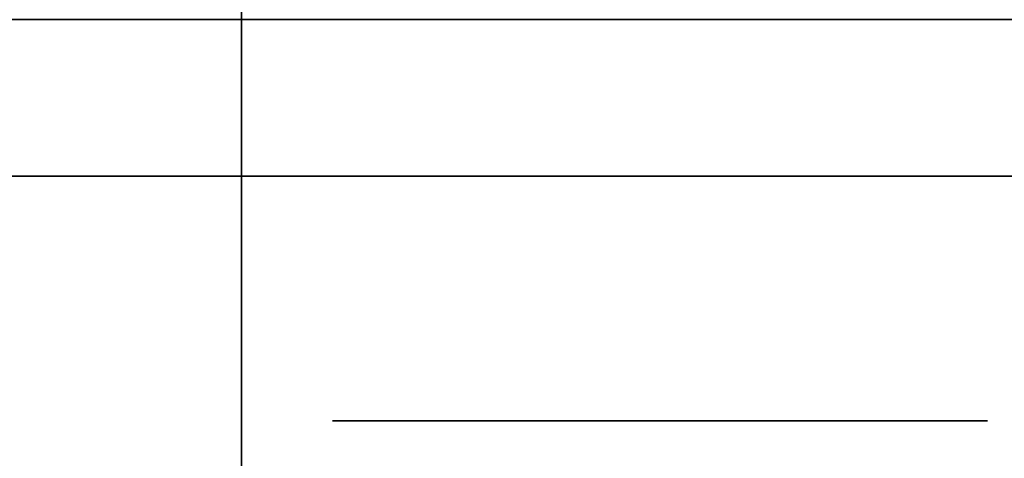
# Model space of a CAD drawing. Extents: x -1299 to -1246.9, y 2743.7 to 2747.9.
# Tile 508 of 656: x -1252.9533 to -1252.9131, y 2746.8124 to 2746.8303. Entities that reach past the tile are written whole.
import ezdxf

# ---------------------------------------------------------------- set-up
doc = ezdxf.new("R2010")
doc.units = 0
doc.header["$LTSCALE"] = 150
doc.header["$MEASUREMENT"] = 0
doc.layers.add('3DFACE_BOLT', color=7, linetype='CONTINUOUS')
doc.layers.add('3DFACE_SHAPE', color=7, linetype='CONTINUOUS')

msp = doc.modelspace()

# ---------------------------------------------------------------- linework, layer by layer
at = {"layer": '3DFACE_BOLT', "color": 1}
for points, invisible_edges in [([(-1252.934727, 2746.823949, 0.135528), (-1252.935119, 2746.823949, 0.138), (-1252.934727, 2746.873949, 0.135528)], 14), ([(-1252.934727, 2746.873949, 0.135528), (-1252.935119, 2746.823949, 0.138), (-1252.935119, 2746.873949, 0.138)], 3), ([(-1252.935119, 2746.823949, 0.138), (-1252.934727, 2746.823949, 0.140472), (-1252.935119, 2746.873949, 0.138)], 14), ([(-1252.935119, 2746.873949, 0.138), (-1252.934727, 2746.823949, 0.140472), (-1252.934727, 2746.873949, 0.140472)], 3), ([(-1252.934727, 2746.823949, 0.065528), (-1252.935119, 2746.823949, 0.068), (-1252.934727, 2746.873949, 0.065528)], 14), ([(-1252.934727, 2746.873949, 0.065528), (-1252.935119, 2746.823949, 0.068), (-1252.935119, 2746.873949, 0.068)], 3), ([(-1252.935119, 2746.823949, 0.068), (-1252.934727, 2746.823949, 0.070472), (-1252.935119, 2746.873949, 0.068)], 14), ([(-1252.935119, 2746.873949, 0.068), (-1252.934727, 2746.823949, 0.070472), (-1252.934727, 2746.873949, 0.070472)], 3), ([(-1252.933591, 2746.823949, 0.133298), (-1252.934727, 2746.823949, 0.135528), (-1252.933591, 2746.873949, 0.133298)], 14), ([(-1252.933591, 2746.873949, 0.133298), (-1252.934727, 2746.823949, 0.135528), (-1252.934727, 2746.873949, 0.135528)], 3), ([(-1252.934727, 2746.823949, 0.140472), (-1252.933591, 2746.823949, 0.142702), (-1252.934727, 2746.873949, 0.140472)], 14), ([(-1252.934727, 2746.873949, 0.140472), (-1252.933591, 2746.823949, 0.142702), (-1252.933591, 2746.873949, 0.142702)], 3), ([(-1252.933591, 2746.823949, 0.063298), (-1252.934727, 2746.823949, 0.065528), (-1252.933591, 2746.873949, 0.063298)], 14), ([(-1252.933591, 2746.873949, 0.063298), (-1252.934727, 2746.823949, 0.065528), (-1252.934727, 2746.873949, 0.065528)], 3), ([(-1252.934727, 2746.823949, 0.070472), (-1252.933591, 2746.823949, 0.072702), (-1252.934727, 2746.873949, 0.070472)], 14), ([(-1252.934727, 2746.873949, 0.070472), (-1252.933591, 2746.823949, 0.072702), (-1252.933591, 2746.873949, 0.072702)], 3), ([(-1252.931821, 2746.823949, 0.131528), (-1252.933591, 2746.823949, 0.133298), (-1252.931821, 2746.873949, 0.131528)], 14), ([(-1252.931821, 2746.873949, 0.131528), (-1252.933591, 2746.823949, 0.133298), (-1252.933591, 2746.873949, 0.133298)], 3), ([(-1252.933591, 2746.823949, 0.142702), (-1252.931821, 2746.823949, 0.144472), (-1252.933591, 2746.873949, 0.142702)], 14), ([(-1252.933591, 2746.873949, 0.142702), (-1252.931821, 2746.823949, 0.144472), (-1252.931821, 2746.873949, 0.144472)], 3), ([(-1252.931821, 2746.823949, 0.061528), (-1252.933591, 2746.823949, 0.063298), (-1252.931821, 2746.873949, 0.061528)], 14), ([(-1252.931821, 2746.873949, 0.061528), (-1252.933591, 2746.823949, 0.063298), (-1252.933591, 2746.873949, 0.063298)], 3), ([(-1252.933591, 2746.823949, 0.072702), (-1252.931821, 2746.823949, 0.074472), (-1252.933591, 2746.873949, 0.072702)], 14), ([(-1252.933591, 2746.873949, 0.072702), (-1252.931821, 2746.823949, 0.074472), (-1252.931821, 2746.873949, 0.074472)], 3), ([(-1252.929591, 2746.823949, 0.130392), (-1252.931821, 2746.823949, 0.131528), (-1252.929591, 2746.873949, 0.130392)], 14), ([(-1252.929591, 2746.873949, 0.130392), (-1252.931821, 2746.823949, 0.131528), (-1252.931821, 2746.873949, 0.131528)], 3), ([(-1252.931821, 2746.823949, 0.144472), (-1252.929591, 2746.823949, 0.145608), (-1252.931821, 2746.873949, 0.144472)], 14), ([(-1252.931821, 2746.873949, 0.144472), (-1252.929591, 2746.823949, 0.145608), (-1252.929591, 2746.873949, 0.145608)], 3), ([(-1252.929591, 2746.823949, 0.060392), (-1252.931821, 2746.823949, 0.061528), (-1252.929591, 2746.873949, 0.060392)], 14), ([(-1252.929591, 2746.873949, 0.060392), (-1252.931821, 2746.823949, 0.061528), (-1252.931821, 2746.873949, 0.061528)], 3), ([(-1252.931821, 2746.823949, 0.074472), (-1252.929591, 2746.823949, 0.075608), (-1252.931821, 2746.873949, 0.074472)], 14), ([(-1252.931821, 2746.873949, 0.074472), (-1252.929591, 2746.823949, 0.075608), (-1252.929591, 2746.873949, 0.075608)], 3), ([(-1252.927119, 2746.823949, 0.13), (-1252.929591, 2746.823949, 0.130392), (-1252.927119, 2746.873949, 0.13)], 14), ([(-1252.927119, 2746.873949, 0.13), (-1252.929591, 2746.823949, 0.130392), (-1252.929591, 2746.873949, 0.130392)], 3), ([(-1252.929591, 2746.823949, 0.145608), (-1252.927119, 2746.823949, 0.146), (-1252.929591, 2746.873949, 0.145608)], 14), ([(-1252.929591, 2746.873949, 0.145608), (-1252.927119, 2746.823949, 0.146), (-1252.927119, 2746.873949, 0.146)], 3), ([(-1252.927119, 2746.823949, 0.06), (-1252.929591, 2746.823949, 0.060392), (-1252.927119, 2746.873949, 0.06)], 14), ([(-1252.927119, 2746.873949, 0.06), (-1252.929591, 2746.823949, 0.060392), (-1252.929591, 2746.873949, 0.060392)], 3), ([(-1252.929591, 2746.823949, 0.075608), (-1252.927119, 2746.823949, 0.076), (-1252.929591, 2746.873949, 0.075608)], 14), ([(-1252.929591, 2746.873949, 0.075608), (-1252.927119, 2746.823949, 0.076), (-1252.927119, 2746.873949, 0.076)], 3), ([(-1252.924647, 2746.823949, 0.130392), (-1252.927119, 2746.823949, 0.13), (-1252.924647, 2746.873949, 0.130392)], 14), ([(-1252.924647, 2746.873949, 0.130392), (-1252.927119, 2746.823949, 0.13), (-1252.927119, 2746.873949, 0.13)], 3), ([(-1252.927119, 2746.823949, 0.146), (-1252.924647, 2746.823949, 0.145608), (-1252.927119, 2746.873949, 0.146)], 14), ([(-1252.927119, 2746.873949, 0.146), (-1252.924647, 2746.823949, 0.145608), (-1252.924647, 2746.873949, 0.145608)], 3), ([(-1252.924647, 2746.823949, 0.060392), (-1252.927119, 2746.823949, 0.06), (-1252.924647, 2746.873949, 0.060392)], 14), ([(-1252.924647, 2746.873949, 0.060392), (-1252.927119, 2746.823949, 0.06), (-1252.927119, 2746.873949, 0.06)], 3), ([(-1252.927119, 2746.823949, 0.076), (-1252.924647, 2746.823949, 0.075608), (-1252.927119, 2746.873949, 0.076)], 14), ([(-1252.927119, 2746.873949, 0.076), (-1252.924647, 2746.823949, 0.075608), (-1252.924647, 2746.873949, 0.075608)], 3), ([(-1252.922416, 2746.823949, 0.131528), (-1252.924647, 2746.823949, 0.130392), (-1252.922416, 2746.873949, 0.131528)], 14), ([(-1252.922416, 2746.873949, 0.131528), (-1252.924647, 2746.823949, 0.130392), (-1252.924647, 2746.873949, 0.130392)], 3), ([(-1252.924647, 2746.823949, 0.145608), (-1252.922416, 2746.823949, 0.144472), (-1252.924647, 2746.873949, 0.145608)], 14), ([(-1252.924647, 2746.873949, 0.145608), (-1252.922416, 2746.823949, 0.144472), (-1252.922416, 2746.873949, 0.144472)], 3), ([(-1252.922416, 2746.823949, 0.061528), (-1252.924647, 2746.823949, 0.060392), (-1252.922416, 2746.873949, 0.061528)], 14), ([(-1252.922416, 2746.873949, 0.061528), (-1252.924647, 2746.823949, 0.060392), (-1252.924647, 2746.873949, 0.060392)], 3), ([(-1252.924647, 2746.823949, 0.075608), (-1252.922416, 2746.823949, 0.074472), (-1252.924647, 2746.873949, 0.075608)], 14), ([(-1252.924647, 2746.873949, 0.075608), (-1252.922416, 2746.823949, 0.074472), (-1252.922416, 2746.873949, 0.074472)], 3), ([(-1252.920647, 2746.823949, 0.133298), (-1252.922416, 2746.823949, 0.131528), (-1252.920647, 2746.873949, 0.133298)], 14), ([(-1252.920647, 2746.873949, 0.133298), (-1252.922416, 2746.823949, 0.131528), (-1252.922416, 2746.873949, 0.131528)], 3), ([(-1252.922416, 2746.823949, 0.144472), (-1252.920647, 2746.823949, 0.142702), (-1252.922416, 2746.873949, 0.144472)], 14), ([(-1252.922416, 2746.873949, 0.144472), (-1252.920647, 2746.823949, 0.142702), (-1252.920647, 2746.873949, 0.142702)], 3), ([(-1252.920647, 2746.823949, 0.063298), (-1252.922416, 2746.823949, 0.061528), (-1252.920647, 2746.873949, 0.063298)], 14), ([(-1252.920647, 2746.873949, 0.063298), (-1252.922416, 2746.823949, 0.061528), (-1252.922416, 2746.873949, 0.061528)], 3), ([(-1252.922416, 2746.823949, 0.074472), (-1252.920647, 2746.823949, 0.072702), (-1252.922416, 2746.873949, 0.074472)], 14), ([(-1252.922416, 2746.873949, 0.074472), (-1252.920647, 2746.823949, 0.072702), (-1252.920647, 2746.873949, 0.072702)], 3), ([(-1252.91951, 2746.823949, 0.135528), (-1252.920647, 2746.823949, 0.133298), (-1252.91951, 2746.873949, 0.135528)], 14), ([(-1252.91951, 2746.873949, 0.135528), (-1252.920647, 2746.823949, 0.133298), (-1252.920647, 2746.873949, 0.133298)], 3), ([(-1252.920647, 2746.823949, 0.142702), (-1252.91951, 2746.823949, 0.140472), (-1252.920647, 2746.873949, 0.142702)], 14), ([(-1252.920647, 2746.873949, 0.142702), (-1252.91951, 2746.823949, 0.140472), (-1252.91951, 2746.873949, 0.140472)], 3), ([(-1252.91951, 2746.823949, 0.065528), (-1252.920647, 2746.823949, 0.063298), (-1252.91951, 2746.873949, 0.065528)], 14), ([(-1252.91951, 2746.873949, 0.065528), (-1252.920647, 2746.823949, 0.063298), (-1252.920647, 2746.873949, 0.063298)], 3), ([(-1252.920647, 2746.823949, 0.072702), (-1252.91951, 2746.823949, 0.070472), (-1252.920647, 2746.873949, 0.072702)], 14), ([(-1252.920647, 2746.873949, 0.072702), (-1252.91951, 2746.823949, 0.070472), (-1252.91951, 2746.873949, 0.070472)], 3), ([(-1252.919119, 2746.823949, 0.138), (-1252.91951, 2746.823949, 0.135528), (-1252.919119, 2746.873949, 0.138)], 14), ([(-1252.919119, 2746.873949, 0.138), (-1252.91951, 2746.823949, 0.135528), (-1252.91951, 2746.873949, 0.135528)], 3), ([(-1252.91951, 2746.823949, 0.140472), (-1252.919119, 2746.823949, 0.138), (-1252.91951, 2746.873949, 0.140472)], 14), ([(-1252.91951, 2746.873949, 0.140472), (-1252.919119, 2746.823949, 0.138), (-1252.919119, 2746.873949, 0.138)], 3), ([(-1252.919119, 2746.823949, 0.068), (-1252.91951, 2746.823949, 0.065528), (-1252.919119, 2746.873949, 0.068)], 14), ([(-1252.919119, 2746.873949, 0.068), (-1252.91951, 2746.823949, 0.065528), (-1252.91951, 2746.873949, 0.065528)], 3), ([(-1252.91951, 2746.823949, 0.070472), (-1252.919119, 2746.823949, 0.068), (-1252.91951, 2746.873949, 0.070472)], 14), ([(-1252.91951, 2746.873949, 0.070472), (-1252.919119, 2746.823949, 0.068), (-1252.919119, 2746.873949, 0.068)], 3), ([(-1252.933806, 2746.813949, 0.126417), (-1252.940494, 2746.813949, 0.138), (-1252.933806, 2746.823949, 0.126417)], 14), ([(-1252.933806, 2746.823949, 0.126417), (-1252.940494, 2746.813949, 0.138), (-1252.940494, 2746.823949, 0.138)], 3), ([(-1252.940494, 2746.813949, 0.138), (-1252.933806, 2746.813949, 0.149583), (-1252.940494, 2746.823949, 0.138)], 14), ([(-1252.940494, 2746.823949, 0.138), (-1252.933806, 2746.813949, 0.149583), (-1252.933806, 2746.823949, 0.149583)], 3), ([(-1252.933806, 2746.823949, 0.126417), (-1252.940494, 2746.823949, 0.138), (-1252.933806, 2746.823949, 0.149583)], 12), ([(-1252.933806, 2746.813949, 0.056417), (-1252.940494, 2746.813949, 0.068), (-1252.933806, 2746.823949, 0.056417)], 14), ([(-1252.933806, 2746.823949, 0.056417), (-1252.940494, 2746.813949, 0.068), (-1252.940494, 2746.823949, 0.068)], 3), ([(-1252.940494, 2746.813949, 0.068), (-1252.933806, 2746.813949, 0.079583), (-1252.940494, 2746.823949, 0.068)], 14), ([(-1252.940494, 2746.823949, 0.068), (-1252.933806, 2746.813949, 0.079583), (-1252.933806, 2746.823949, 0.079583)], 3), ([(-1252.933806, 2746.823949, 0.056417), (-1252.940494, 2746.823949, 0.068), (-1252.933806, 2746.823949, 0.079583)], 12), ([(-1252.934727, 2746.823949, 0.140472), (-1252.935119, 2746.823949, 0.138), (-1252.934727, 2746.823949, 0.135528)], 12), ([(-1252.934727, 2746.823949, 0.070472), (-1252.935119, 2746.823949, 0.068), (-1252.934727, 2746.823949, 0.065528)], 12), ([(-1252.933591, 2746.823949, 0.142702), (-1252.934727, 2746.823949, 0.140472), (-1252.933591, 2746.823949, 0.133298)], 14), ([(-1252.933591, 2746.823949, 0.133298), (-1252.934727, 2746.823949, 0.140472), (-1252.934727, 2746.823949, 0.135528)], 3), ([(-1252.933591, 2746.823949, 0.072702), (-1252.934727, 2746.823949, 0.070472), (-1252.933591, 2746.823949, 0.063298)], 14), ([(-1252.933591, 2746.823949, 0.063298), (-1252.934727, 2746.823949, 0.070472), (-1252.934727, 2746.823949, 0.065528)], 3), ([(-1252.920431, 2746.813949, 0.126417), (-1252.933806, 2746.813949, 0.126417), (-1252.920431, 2746.823949, 0.126417)], 14), ([(-1252.920431, 2746.823949, 0.126417), (-1252.933806, 2746.813949, 0.126417), (-1252.933806, 2746.823949, 0.126417)], 3), ([(-1252.933806, 2746.813949, 0.149583), (-1252.920431, 2746.813949, 0.149583), (-1252.933806, 2746.823949, 0.149583)], 14), ([(-1252.933806, 2746.823949, 0.149583), (-1252.920431, 2746.813949, 0.149583), (-1252.920431, 2746.823949, 0.149583)], 3), ([(-1252.920431, 2746.823949, 0.126417), (-1252.933806, 2746.823949, 0.126417), (-1252.920431, 2746.823949, 0.149583)], 14), ([(-1252.920431, 2746.823949, 0.149583), (-1252.933806, 2746.823949, 0.126417), (-1252.933806, 2746.823949, 0.149583)], 3), ([(-1252.920431, 2746.813949, 0.056417), (-1252.933806, 2746.813949, 0.056417), (-1252.920431, 2746.823949, 0.056417)], 14), ([(-1252.920431, 2746.823949, 0.056417), (-1252.933806, 2746.813949, 0.056417), (-1252.933806, 2746.823949, 0.056417)], 3), ([(-1252.933806, 2746.813949, 0.079583), (-1252.920431, 2746.813949, 0.079583), (-1252.933806, 2746.823949, 0.079583)], 14), ([(-1252.933806, 2746.823949, 0.079583), (-1252.920431, 2746.813949, 0.079583), (-1252.920431, 2746.823949, 0.079583)], 3), ([(-1252.920431, 2746.823949, 0.056417), (-1252.933806, 2746.823949, 0.056417), (-1252.920431, 2746.823949, 0.079583)], 14), ([(-1252.920431, 2746.823949, 0.079583), (-1252.933806, 2746.823949, 0.056417), (-1252.933806, 2746.823949, 0.079583)], 3), ([(-1252.931821, 2746.823949, 0.144472), (-1252.933591, 2746.823949, 0.142702), (-1252.931821, 2746.823949, 0.131528)], 14), ([(-1252.931821, 2746.823949, 0.131528), (-1252.933591, 2746.823949, 0.142702), (-1252.933591, 2746.823949, 0.133298)], 3), ([(-1252.931821, 2746.823949, 0.074472), (-1252.933591, 2746.823949, 0.072702), (-1252.931821, 2746.823949, 0.061528)], 14), ([(-1252.931821, 2746.823949, 0.061528), (-1252.933591, 2746.823949, 0.072702), (-1252.933591, 2746.823949, 0.063298)], 3), ([(-1252.929591, 2746.823949, 0.145608), (-1252.931821, 2746.823949, 0.144472), (-1252.929591, 2746.823949, 0.130392)], 14), ([(-1252.929591, 2746.823949, 0.130392), (-1252.931821, 2746.823949, 0.144472), (-1252.931821, 2746.823949, 0.131528)], 3), ([(-1252.929591, 2746.823949, 0.075608), (-1252.931821, 2746.823949, 0.074472), (-1252.929591, 2746.823949, 0.060392)], 14), ([(-1252.929591, 2746.823949, 0.060392), (-1252.931821, 2746.823949, 0.074472), (-1252.931821, 2746.823949, 0.061528)], 3), ([(-1252.927119, 2746.823949, 0.146), (-1252.929591, 2746.823949, 0.145608), (-1252.927119, 2746.823949, 0.13)], 14), ([(-1252.927119, 2746.823949, 0.13), (-1252.929591, 2746.823949, 0.145608), (-1252.929591, 2746.823949, 0.130392)], 3), ([(-1252.927119, 2746.823949, 0.076), (-1252.929591, 2746.823949, 0.075608), (-1252.927119, 2746.823949, 0.06)], 14), ([(-1252.927119, 2746.823949, 0.06), (-1252.929591, 2746.823949, 0.075608), (-1252.929591, 2746.823949, 0.060392)], 3), ([(-1252.924647, 2746.823949, 0.145608), (-1252.927119, 2746.823949, 0.146), (-1252.924647, 2746.823949, 0.130392)], 14), ([(-1252.924647, 2746.823949, 0.130392), (-1252.927119, 2746.823949, 0.146), (-1252.927119, 2746.823949, 0.13)], 3), ([(-1252.924647, 2746.823949, 0.075608), (-1252.927119, 2746.823949, 0.076), (-1252.924647, 2746.823949, 0.060392)], 14), ([(-1252.924647, 2746.823949, 0.060392), (-1252.927119, 2746.823949, 0.076), (-1252.927119, 2746.823949, 0.06)], 3), ([(-1252.922416, 2746.823949, 0.144472), (-1252.924647, 2746.823949, 0.145608), (-1252.922416, 2746.823949, 0.131528)], 14), ([(-1252.922416, 2746.823949, 0.131528), (-1252.924647, 2746.823949, 0.145608), (-1252.924647, 2746.823949, 0.130392)], 3), ([(-1252.922416, 2746.823949, 0.074472), (-1252.924647, 2746.823949, 0.075608), (-1252.922416, 2746.823949, 0.061528)], 14), ([(-1252.922416, 2746.823949, 0.061528), (-1252.924647, 2746.823949, 0.075608), (-1252.924647, 2746.823949, 0.060392)], 3), ([(-1252.920647, 2746.823949, 0.142702), (-1252.922416, 2746.823949, 0.144472), (-1252.920647, 2746.823949, 0.133298)], 14), ([(-1252.920647, 2746.823949, 0.133298), (-1252.922416, 2746.823949, 0.144472), (-1252.922416, 2746.823949, 0.131528)], 3), ([(-1252.920647, 2746.823949, 0.072702), (-1252.922416, 2746.823949, 0.074472), (-1252.920647, 2746.823949, 0.063298)], 14), ([(-1252.920647, 2746.823949, 0.063298), (-1252.922416, 2746.823949, 0.074472), (-1252.922416, 2746.823949, 0.061528)], 3), ([(-1252.91951, 2746.823949, 0.140472), (-1252.920647, 2746.823949, 0.142702), (-1252.91951, 2746.823949, 0.135528)], 14), ([(-1252.91951, 2746.823949, 0.135528), (-1252.920647, 2746.823949, 0.142702), (-1252.920647, 2746.823949, 0.133298)], 3), ([(-1252.91951, 2746.823949, 0.070472), (-1252.920647, 2746.823949, 0.072702), (-1252.91951, 2746.823949, 0.065528)], 14), ([(-1252.91951, 2746.823949, 0.065528), (-1252.920647, 2746.823949, 0.072702), (-1252.920647, 2746.823949, 0.063298)], 3), ([(-1252.913744, 2746.813949, 0.138), (-1252.920431, 2746.813949, 0.126417), (-1252.913744, 2746.823949, 0.138)], 14), ([(-1252.913744, 2746.823949, 0.138), (-1252.920431, 2746.813949, 0.126417), (-1252.920431, 2746.823949, 0.126417)], 3), ([(-1252.920431, 2746.813949, 0.149583), (-1252.913744, 2746.813949, 0.138), (-1252.920431, 2746.823949, 0.149583)], 14), ([(-1252.920431, 2746.823949, 0.149583), (-1252.913744, 2746.813949, 0.138), (-1252.913744, 2746.823949, 0.138)], 3), ([(-1252.913744, 2746.823949, 0.138), (-1252.920431, 2746.823949, 0.126417), (-1252.920431, 2746.823949, 0.149583)], 2), ([(-1252.913744, 2746.813949, 0.068), (-1252.920431, 2746.813949, 0.056417), (-1252.913744, 2746.823949, 0.068)], 14), ([(-1252.913744, 2746.823949, 0.068), (-1252.920431, 2746.813949, 0.056417), (-1252.920431, 2746.823949, 0.056417)], 3), ([(-1252.920431, 2746.813949, 0.079583), (-1252.913744, 2746.813949, 0.068), (-1252.920431, 2746.823949, 0.079583)], 14), ([(-1252.920431, 2746.823949, 0.079583), (-1252.913744, 2746.813949, 0.068), (-1252.913744, 2746.823949, 0.068)], 3), ([(-1252.913744, 2746.823949, 0.068), (-1252.920431, 2746.823949, 0.056417), (-1252.920431, 2746.823949, 0.079583)], 2), ([(-1252.919119, 2746.823949, 0.138), (-1252.91951, 2746.823949, 0.140472), (-1252.91951, 2746.823949, 0.135528)], 2), ([(-1252.919119, 2746.823949, 0.068), (-1252.91951, 2746.823949, 0.070472), (-1252.91951, 2746.823949, 0.065528)], 2), ([(-1252.933806, 2746.813949, 0.149583), (-1252.940494, 2746.813949, 0.138), (-1252.933806, 2746.813949, 0.126417)], 12), ([(-1252.933806, 2746.813949, 0.079583), (-1252.940494, 2746.813949, 0.068), (-1252.933806, 2746.813949, 0.056417)], 12), ([(-1252.920431, 2746.813949, 0.149583), (-1252.933806, 2746.813949, 0.149583), (-1252.920431, 2746.813949, 0.126417)], 14), ([(-1252.920431, 2746.813949, 0.126417), (-1252.933806, 2746.813949, 0.149583), (-1252.933806, 2746.813949, 0.126417)], 3), ([(-1252.920431, 2746.813949, 0.079583), (-1252.933806, 2746.813949, 0.079583), (-1252.920431, 2746.813949, 0.056417)], 14), ([(-1252.920431, 2746.813949, 0.056417), (-1252.933806, 2746.813949, 0.079583), (-1252.933806, 2746.813949, 0.056417)], 3), ([(-1252.913744, 2746.813949, 0.138), (-1252.920431, 2746.813949, 0.149583), (-1252.920431, 2746.813949, 0.126417)], 2), ([(-1252.913744, 2746.813949, 0.068), (-1252.920431, 2746.813949, 0.079583), (-1252.920431, 2746.813949, 0.056417)], 2)]:
    msp.add_3dface(points, dxfattribs=dict(at, invisible_edges=invisible_edges))
at = {"layer": '3DFACE_SHAPE', "color": 13}
for points, invisible_edges in [([(-1252.944219, 2746.884449, 0.206), (-1252.944219, 2746.830349, 0.198), (-1252.944219, 2746.782449, 0.206)], 3), ([(-1252.944219, 2746.782449, 0.206), (-1249.046219, 2746.782449, 0.206), (-1252.944219, 2746.884449, 0.206)], 2), ([(-1249.046219, 2746.782449, 0.206), (-1249.046219, 2746.884449, 0.206), (-1252.944219, 2746.884449, 0.206)], 12), ([(-1252.944219, 2746.782449), (-1252.944219, 2746.836549, 0.008), (-1252.944219, 2746.884449)], 3), ([(-1252.944219, 2746.884449), (-1249.046219, 2746.884449), (-1252.944219, 2746.782449)], 2), ([(-1249.046219, 2746.884449), (-1249.046219, 2746.782449), (-1252.944219, 2746.782449)], 12), ([(-1252.944219, 2746.830349, 0.008), (-1252.944219, 2746.836549, 0.008), (-1252.944219, 2746.782449)], 14), ([(-1252.935619, 2746.830349, 0.068), (-1252.933129, 2746.830349, 0.06199), (-1252.987119, 2746.830349, 0.068)], 14), ([(-1252.933129, 2746.830349, 0.06199), (-1252.927119, 2746.830349, 0.0595), (-1252.987119, 2746.830349, 0.068)], 14), ([(-1252.987119, 2746.830349, 0.068), (-1252.927119, 2746.830349, 0.0595), (-1252.987119, 2746.830349, 0.033)], 15), ([(-1252.927119, 2746.830349, 0.0595), (-1252.921108, 2746.830349, 0.06199), (-1252.987119, 2746.830349, 0.033)], 14), ([(-1252.987119, 2746.830349, 0.033), (-1252.921108, 2746.830349, 0.06199), (-1252.898119, 2746.830349, 0.033)], 3), ([(-1252.935619, 2746.830349, 0.068), (-1252.987119, 2746.830349, 0.068), (-1252.933129, 2746.830349, 0.13199)], 15), ([(-1252.933129, 2746.830349, 0.13199), (-1252.987119, 2746.830349, 0.068), (-1252.935619, 2746.830349, 0.138)], 3), ([(-1252.987119, 2746.830349, 0.068), (-1252.987119, 2746.830349, 0.138), (-1252.935619, 2746.830349, 0.138)], 14), ([(-1252.898119, 2746.830349, 0.173), (-1252.933129, 2746.830349, 0.14401), (-1252.987119, 2746.830349, 0.173)], 3), ([(-1252.987119, 2746.830349, 0.173), (-1252.933129, 2746.830349, 0.14401), (-1252.987119, 2746.830349, 0.138)], 3), ([(-1252.933129, 2746.830349, 0.14401), (-1252.935619, 2746.830349, 0.138), (-1252.987119, 2746.830349, 0.138)], 14), ([(-1252.898119, 2746.830349, 0.033), (-1252.980719, 2746.823949, 0.033), (-1252.987119, 2746.830349, 0.033)], 3), ([(-1252.980719, 2746.823949, 0.173), (-1252.898119, 2746.830349, 0.173), (-1252.987119, 2746.830349, 0.173)], 13), ([(-1252.927119, 2746.823949, 0.033), (-1252.980719, 2746.823949, 0.033), (-1252.898119, 2746.830349, 0.033)], 14), ([(-1252.980719, 2746.823949, 0.173), (-1252.898119, 2746.823949, 0.173), (-1252.898119, 2746.830349, 0.173)], 12), ([(-1252.944219, 2746.830349, 0.198), (-1252.944219, 2746.782449, 0.198), (-1252.944219, 2746.782449, 0.206)], 12), ([(-1252.944219, 2746.830349, 0.198), (-1249.046219, 2746.830349, 0.198), (-1252.944219, 2746.782449, 0.198)], 2), ([(-1249.046219, 2746.830349, 0.198), (-1249.046219, 2746.782449, 0.198), (-1252.944219, 2746.782449, 0.198)], 12), ([(-1252.944219, 2746.782449, 0.008), (-1252.944219, 2746.830349, 0.008), (-1252.944219, 2746.782449)], 2), ([(-1252.944219, 2746.782449, 0.008), (-1249.046219, 2746.782449, 0.008), (-1252.944219, 2746.830349, 0.008)], 2), ([(-1249.046219, 2746.782449, 0.008), (-1249.046219, 2746.830349, 0.008), (-1252.944219, 2746.830349, 0.008)], 12), ([(-1252.933129, 2746.830349, 0.07401), (-1252.935619, 2746.830349, 0.068), (-1252.933129, 2746.830349, 0.13199)], 14), ([(-1252.933129, 2746.823949, 0.06199), (-1252.933129, 2746.830349, 0.06199), (-1252.935619, 2746.823949, 0.068)], 3), ([(-1252.933129, 2746.830349, 0.06199), (-1252.935619, 2746.830349, 0.068), (-1252.935619, 2746.823949, 0.068)], 14), ([(-1252.935619, 2746.823949, 0.068), (-1252.935619, 2746.830349, 0.068), (-1252.933129, 2746.823949, 0.07401)], 3), ([(-1252.935619, 2746.830349, 0.068), (-1252.933129, 2746.830349, 0.07401), (-1252.933129, 2746.823949, 0.07401)], 14), ([(-1252.933129, 2746.823949, 0.13199), (-1252.933129, 2746.830349, 0.13199), (-1252.935619, 2746.823949, 0.138)], 3), ([(-1252.933129, 2746.830349, 0.13199), (-1252.935619, 2746.830349, 0.138), (-1252.935619, 2746.823949, 0.138)], 14), ([(-1252.935619, 2746.823949, 0.138), (-1252.935619, 2746.830349, 0.138), (-1252.933129, 2746.823949, 0.14401)], 3), ([(-1252.935619, 2746.830349, 0.138), (-1252.933129, 2746.830349, 0.14401), (-1252.933129, 2746.823949, 0.14401)], 14), ([(-1252.933129, 2746.830349, 0.13199), (-1252.927119, 2746.830349, 0.1295), (-1252.933129, 2746.830349, 0.07401)], 14), ([(-1252.927119, 2746.830349, 0.1295), (-1252.927119, 2746.830349, 0.0765), (-1252.933129, 2746.830349, 0.07401)], 13), ([(-1252.898119, 2746.830349, 0.173), (-1252.927119, 2746.830349, 0.1465), (-1252.933129, 2746.830349, 0.14401)], 13), ([(-1252.933129, 2746.823949, 0.07401), (-1252.933129, 2746.830349, 0.07401), (-1252.927119, 2746.823949, 0.0765)], 3), ([(-1252.933129, 2746.830349, 0.07401), (-1252.927119, 2746.830349, 0.0765), (-1252.927119, 2746.823949, 0.0765)], 14), ([(-1252.927119, 2746.823949, 0.0595), (-1252.927119, 2746.830349, 0.0595), (-1252.933129, 2746.823949, 0.06199)], 3), ([(-1252.927119, 2746.830349, 0.0595), (-1252.933129, 2746.830349, 0.06199), (-1252.933129, 2746.823949, 0.06199)], 14), ([(-1252.933129, 2746.823949, 0.14401), (-1252.933129, 2746.830349, 0.14401), (-1252.927119, 2746.823949, 0.1465)], 3), ([(-1252.933129, 2746.830349, 0.14401), (-1252.927119, 2746.830349, 0.1465), (-1252.927119, 2746.823949, 0.1465)], 14), ([(-1252.927119, 2746.823949, 0.1295), (-1252.927119, 2746.830349, 0.1295), (-1252.933129, 2746.823949, 0.13199)], 3), ([(-1252.927119, 2746.830349, 0.1295), (-1252.933129, 2746.830349, 0.13199), (-1252.933129, 2746.823949, 0.13199)], 14), ([(-1252.921108, 2746.830349, 0.07401), (-1252.927119, 2746.830349, 0.0765), (-1252.921108, 2746.830349, 0.13199)], 14), ([(-1252.927119, 2746.830349, 0.0765), (-1252.927119, 2746.830349, 0.1295), (-1252.921108, 2746.830349, 0.13199)], 13), ([(-1252.921108, 2746.830349, 0.14401), (-1252.927119, 2746.830349, 0.1465), (-1252.898119, 2746.830349, 0.173)], 14), ([(-1252.927119, 2746.823949, 0.0765), (-1252.927119, 2746.830349, 0.0765), (-1252.921108, 2746.823949, 0.07401)], 3), ([(-1252.927119, 2746.830349, 0.0765), (-1252.921108, 2746.830349, 0.07401), (-1252.921108, 2746.823949, 0.07401)], 14), ([(-1252.921108, 2746.823949, 0.06199), (-1252.921108, 2746.830349, 0.06199), (-1252.927119, 2746.823949, 0.0595)], 3), ([(-1252.921108, 2746.830349, 0.06199), (-1252.927119, 2746.830349, 0.0595), (-1252.927119, 2746.823949, 0.0595)], 14), ([(-1252.927119, 2746.823949, 0.1465), (-1252.927119, 2746.830349, 0.1465), (-1252.921108, 2746.823949, 0.14401)], 3), ([(-1252.927119, 2746.830349, 0.1465), (-1252.921108, 2746.830349, 0.14401), (-1252.921108, 2746.823949, 0.14401)], 14), ([(-1252.921108, 2746.823949, 0.13199), (-1252.921108, 2746.830349, 0.13199), (-1252.927119, 2746.823949, 0.1295)], 3), ([(-1252.921108, 2746.830349, 0.13199), (-1252.927119, 2746.830349, 0.1295), (-1252.927119, 2746.823949, 0.1295)], 14), ([(-1252.898119, 2746.823949, 0.033), (-1252.927119, 2746.823949, 0.033), (-1252.898119, 2746.830349, 0.033)], 2), ([(-1252.921108, 2746.830349, 0.06199), (-1252.918619, 2746.830349, 0.068), (-1252.898119, 2746.830349, 0.033)], 14), ([(-1252.921108, 2746.830349, 0.13199), (-1252.918619, 2746.830349, 0.138), (-1252.921108, 2746.830349, 0.07401)], 14), ([(-1252.918619, 2746.830349, 0.138), (-1252.898119, 2746.830349, 0.173), (-1252.921108, 2746.830349, 0.07401)], 15), ([(-1252.921108, 2746.830349, 0.07401), (-1252.898119, 2746.830349, 0.173), (-1252.918619, 2746.830349, 0.068)], 3), ([(-1252.918619, 2746.830349, 0.138), (-1252.921108, 2746.830349, 0.14401), (-1252.898119, 2746.830349, 0.173)], 14), ([(-1252.921108, 2746.823949, 0.07401), (-1252.921108, 2746.830349, 0.07401), (-1252.918619, 2746.823949, 0.068)], 3), ([(-1252.921108, 2746.830349, 0.07401), (-1252.918619, 2746.830349, 0.068), (-1252.918619, 2746.823949, 0.068)], 14), ([(-1252.918619, 2746.823949, 0.068), (-1252.918619, 2746.830349, 0.068), (-1252.921108, 2746.823949, 0.06199)], 3), ([(-1252.918619, 2746.830349, 0.068), (-1252.921108, 2746.830349, 0.06199), (-1252.921108, 2746.823949, 0.06199)], 14), ([(-1252.921108, 2746.823949, 0.14401), (-1252.921108, 2746.830349, 0.14401), (-1252.918619, 2746.823949, 0.138)], 3), ([(-1252.921108, 2746.830349, 0.14401), (-1252.918619, 2746.830349, 0.138), (-1252.918619, 2746.823949, 0.138)], 14), ([(-1252.918619, 2746.823949, 0.138), (-1252.918619, 2746.830349, 0.138), (-1252.921108, 2746.823949, 0.13199)], 3), ([(-1252.918619, 2746.830349, 0.138), (-1252.921108, 2746.830349, 0.13199), (-1252.921108, 2746.823949, 0.13199)], 14), ([(-1252.898119, 2746.830349, 0.173), (-1252.898119, 2746.830349, 0.033), (-1252.918619, 2746.830349, 0.068)], 14), ([(-1252.927119, 2746.823949, 0.033), (-1252.933129, 2746.823949, 0.06199), (-1252.980719, 2746.823949, 0.033)], 15), ([(-1252.933129, 2746.823949, 0.06199), (-1252.935619, 2746.823949, 0.068), (-1252.980719, 2746.823949, 0.033)], 14), ([(-1252.935619, 2746.823949, 0.138), (-1252.980719, 2746.823949, 0.033), (-1252.935619, 2746.823949, 0.068)], 15), ([(-1252.935619, 2746.823949, 0.138), (-1252.933129, 2746.823949, 0.14401), (-1252.980719, 2746.823949, 0.033)], 14), ([(-1252.980719, 2746.823949, 0.033), (-1252.933129, 2746.823949, 0.14401), (-1252.980719, 2746.823949, 0.173)], 3), ([(-1252.933129, 2746.823949, 0.14401), (-1252.898119, 2746.823949, 0.173), (-1252.980719, 2746.823949, 0.173)], 13), ([(-1252.933129, 2746.823949, 0.13199), (-1252.935619, 2746.823949, 0.138), (-1252.933129, 2746.823949, 0.07401)], 14), ([(-1252.933129, 2746.823949, 0.07401), (-1252.935619, 2746.823949, 0.138), (-1252.935619, 2746.823949, 0.068)], 3), ([(-1252.927119, 2746.823949, 0.0595), (-1252.933129, 2746.823949, 0.06199), (-1252.927119, 2746.823949, 0.033)], 14), ([(-1252.933129, 2746.823949, 0.14401), (-1252.927119, 2746.823949, 0.1465), (-1252.898119, 2746.823949, 0.173)], 14), ([(-1252.933129, 2746.823949, 0.07401), (-1252.927119, 2746.823949, 0.0765), (-1252.933129, 2746.823949, 0.13199)], 14), ([(-1252.927119, 2746.823949, 0.0765), (-1252.927119, 2746.823949, 0.1295), (-1252.933129, 2746.823949, 0.13199)], 13), ([(-1252.927119, 2746.823949, 0.1465), (-1252.921108, 2746.823949, 0.14401), (-1252.898119, 2746.823949, 0.173)], 14), ([(-1252.898119, 2746.823949, 0.033), (-1252.921108, 2746.823949, 0.06199), (-1252.927119, 2746.823949, 0.033)], 3), ([(-1252.921108, 2746.823949, 0.06199), (-1252.927119, 2746.823949, 0.0595), (-1252.927119, 2746.823949, 0.033)], 14), ([(-1252.921108, 2746.823949, 0.13199), (-1252.927119, 2746.823949, 0.1295), (-1252.921108, 2746.823949, 0.07401)], 14), ([(-1252.927119, 2746.823949, 0.1295), (-1252.927119, 2746.823949, 0.0765), (-1252.921108, 2746.823949, 0.07401)], 13), ([(-1252.921108, 2746.823949, 0.14401), (-1252.918619, 2746.823949, 0.138), (-1252.898119, 2746.823949, 0.173)], 14), ([(-1252.921108, 2746.823949, 0.07401), (-1252.918619, 2746.823949, 0.068), (-1252.921108, 2746.823949, 0.13199)], 14), ([(-1252.921108, 2746.823949, 0.13199), (-1252.918619, 2746.823949, 0.068), (-1252.918619, 2746.823949, 0.138)], 3), ([(-1252.918619, 2746.823949, 0.068), (-1252.921108, 2746.823949, 0.06199), (-1252.898119, 2746.823949, 0.033)], 14), ([(-1252.918619, 2746.823949, 0.068), (-1252.898119, 2746.823949, 0.173), (-1252.918619, 2746.823949, 0.138)], 15), ([(-1252.898119, 2746.823949, 0.173), (-1252.918619, 2746.823949, 0.068), (-1252.898119, 2746.823949, 0.033)], 3)]:
    msp.add_3dface(points, dxfattribs=dict(at, invisible_edges=invisible_edges))

doc.saveas('drawing.dxf')
